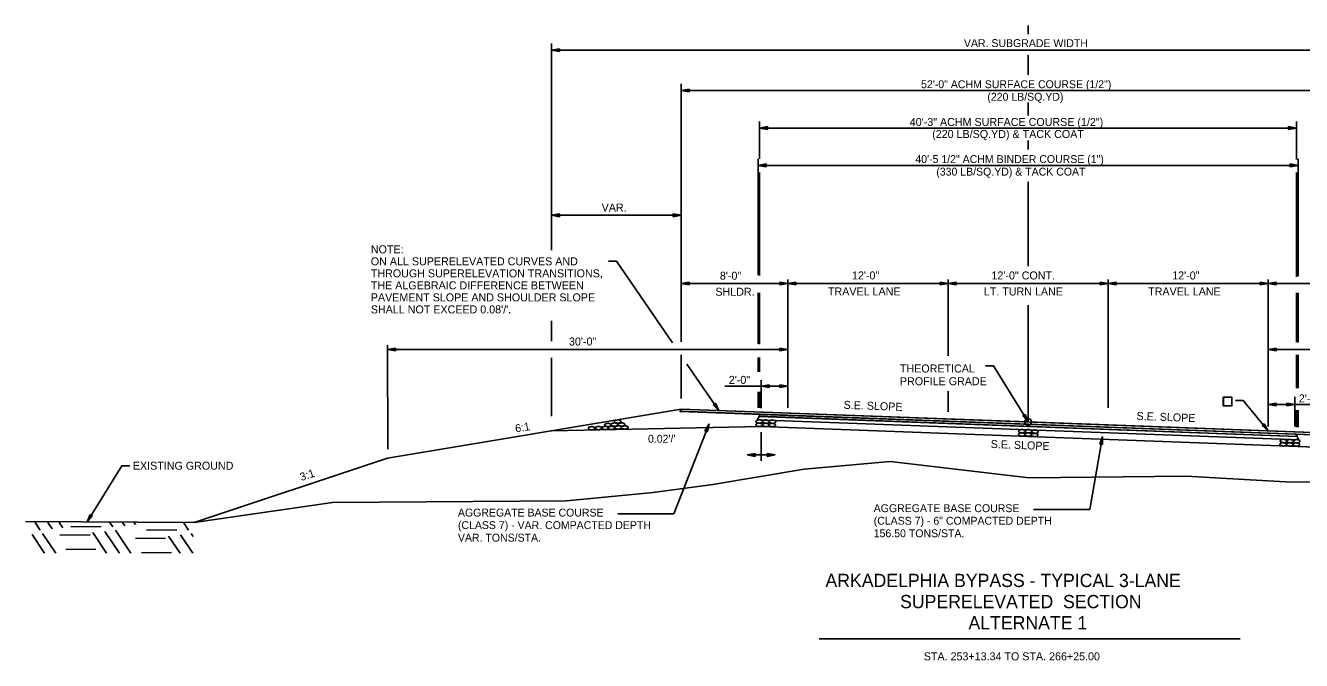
# Model space of a CAD drawing. Extents: x 1001270 to 1003428, y 1840152 to 1842912.
# Drawn here: x 1002274.7 to 1002370.3, y 1842521.7 to 1842569.2 of the extents above; entities that cross this region are included whole.
import ezdxf

# ---------------------------------------------------------------- set-up
doc = ezdxf.new("R2010")
doc.units = 0
for name, color, linetype in [('1', 7, 'Continuous'), ('19', 7, 'Continuous'), ('Level 1', 7, 'Continuous')]:
    doc.layers.add(name, color=color, linetype=linetype)

# ---------------------------------------------------------------- blocks, each defined once
blk = doc.blocks.new('ROCKS')
at = {"layer": '1'}
blk.add_spline([(0.013, 0.06), (0.053, 0.053), (0.107, 0.033), (0.133, 0.013), (0.133, -0.007), (0.12, -0.033), (0.107, -0.04), (0.073, -0.053), (0.033, -0.067), (0.013, -0.067), (-0.02, -0.06), (-0.06, -0.053), (-0.087, -0.047), (-0.113, -0.02), (-0.113, -0.007), (-0.107, 0.02), (-0.087, 0.033), (-0.067, 0.047), (-0.033, 0.053), (-0.02, 0.06), (0.013, 0.06)], degree=3, dxfattribs=at)
blk = doc.blocks.new('4TO1 ABC')
at = {"layer": '1', "xscale": 0.1312491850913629, "yscale": 0.1312491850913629, "rotation": 180}
for p in [(0.00175, -0.00875), (-0.03325, -0.0385), (-0.016625, -0.023625), (0, -0.0385), (0.018375, -0.023625), (0.034125, -0.04025), (0.051625, -0.025375), (0.06475, -0.04025), (0.098, -0.04025), (0.133, -0.041125)]:
    blk.add_blockref('ROCKS', p, dxfattribs=at)

msp = doc.modelspace()

# ---------------------------------------------------------------- linework, layer by layer
at = {"layer": '19'}
for p, q in [((1002349.823, 1842568.557), (1002349.823, 1842569.209)), ((1002314.104, 1842552.382), (1002314.104, 1842567.867)), ((1002314.704, 1842567.472), (1002314.104, 1842567.367)), ((1002314.104, 1842567.367), (1002384.178, 1842567.367)), ((1002314.104, 1842567.367), (1002314.704, 1842567.262)), ((1002314.704, 1842567.417), (1002314.264, 1842567.382)), ((1002314.264, 1842567.352), (1002314.704, 1842567.312)), ((1002314.704, 1842567.262), (1002314.704, 1842567.472)), ((1002349.823, 1842565.515), (1002349.823, 1842566.998)), ((1002323.823, 1842547.201), (1002323.823, 1842564.84)), ((1002324.423, 1842564.445), (1002323.823, 1842564.34)), ((1002323.823, 1842564.34), (1002324.423, 1842564.235)), ((1002323.823, 1842564.34), (1002375.823, 1842564.34)), ((1002324.423, 1842564.39), (1002323.983, 1842564.355)), ((1002323.983, 1842564.325), (1002324.423, 1842564.285)), ((1002324.423, 1842564.235), (1002324.423, 1842564.445)), ((1002349.823, 1842562.479), (1002349.823, 1842563.443)), ((1002329.695, 1842559.225), (1002329.695, 1842562.033)), ((1002369.951, 1842559.185), (1002369.951, 1842562.033)), ((1002330.295, 1842561.638), (1002329.695, 1842561.533)), ((1002329.695, 1842561.533), (1002330.295, 1842561.428)), ((1002369.951, 1842561.533), (1002329.695, 1842561.533)), ((1002330.295, 1842561.583), (1002329.855, 1842561.548)), ((1002329.855, 1842561.518), (1002330.295, 1842561.478)), ((1002330.295, 1842561.428), (1002330.295, 1842561.638)), ((1002369.351, 1842561.428), (1002369.351, 1842561.638)), ((1002369.351, 1842561.638), (1002369.951, 1842561.533)), ((1002369.351, 1842561.583), (1002369.791, 1842561.548)), ((1002369.951, 1842561.533), (1002369.351, 1842561.428)), ((1002369.791, 1842561.518), (1002369.351, 1842561.478)), ((1002349.823, 1842559.928), (1002349.823, 1842560.607)), ((1002329.589, 1842550.514), (1002329.589, 1842559.234)), ((1002370.057, 1842550.441), (1002370.057, 1842559.234)), ((1002330.189, 1842558.839), (1002329.589, 1842558.734)), ((1002329.589, 1842558.734), (1002330.189, 1842558.629)), ((1002370.057, 1842558.734), (1002329.589, 1842558.734)), ((1002329.695, 1842550.49), (1002329.695, 1842558.201)), ((1002330.189, 1842558.784), (1002329.749, 1842558.749)), ((1002329.749, 1842558.719), (1002330.189, 1842558.679)), ((1002330.189, 1842558.629), (1002330.189, 1842558.839)), ((1002369.457, 1842558.629), (1002369.457, 1842558.839)), ((1002369.457, 1842558.839), (1002370.057, 1842558.734)), ((1002369.457, 1842558.784), (1002369.897, 1842558.749)), ((1002370.057, 1842558.734), (1002369.457, 1842558.629)), ((1002369.897, 1842558.719), (1002369.457, 1842558.679)), ((1002369.951, 1842550.393), (1002369.951, 1842558.201)), ((1002349.823, 1842551.196), (1002349.823, 1842557.491)), ((1002314.704, 1842555.101), (1002314.104, 1842554.996)), ((1002314.704, 1842554.891), (1002314.704, 1842555.101)), ((1002323.223, 1842555.101), (1002323.223, 1842554.891)), ((1002323.823, 1842554.996), (1002323.223, 1842555.101)), ((1002323.823, 1842554.996), (1002314.104, 1842554.996)), ((1002314.104, 1842554.996), (1002314.704, 1842554.891)), ((1002314.704, 1842555.046), (1002314.264, 1842555.011)), ((1002314.264, 1842554.981), (1002314.704, 1842554.941)), ((1002323.663, 1842555.011), (1002323.223, 1842555.046)), ((1002323.223, 1842554.891), (1002323.823, 1842554.996)), ((1002323.223, 1842554.941), (1002323.663, 1842554.981)), ((1002323.823, 1842545.523), (1002323.823, 1842550.191)), ((1002324.423, 1842549.996), (1002323.823, 1842549.891)), ((1002323.823, 1842549.891), (1002331.823, 1842549.891)), ((1002323.823, 1842549.891), (1002324.423, 1842549.786)), ((1002324.423, 1842549.941), (1002323.983, 1842549.906)), ((1002323.983, 1842549.876), (1002324.423, 1842549.836)), ((1002324.423, 1842549.786), (1002324.423, 1842549.996)), ((1002331.223, 1842549.996), (1002331.223, 1842549.786)), ((1002331.823, 1842549.891), (1002331.223, 1842549.996)), ((1002331.663, 1842549.906), (1002331.223, 1842549.941)), ((1002331.223, 1842549.786), (1002331.823, 1842549.891)), ((1002331.223, 1842549.836), (1002331.663, 1842549.876)), ((1002331.823, 1842540.576), (1002331.823, 1842550.191)), ((1002332.423, 1842549.996), (1002331.823, 1842549.891)), ((1002331.823, 1842549.891), (1002343.823, 1842549.891)), ((1002331.823, 1842549.891), (1002332.423, 1842549.786)), ((1002332.423, 1842549.941), (1002331.983, 1842549.906)), ((1002331.983, 1842549.876), (1002332.423, 1842549.836)), ((1002332.423, 1842549.786), (1002332.423, 1842549.996)), ((1002343.223, 1842549.786), (1002343.223, 1842549.996)), ((1002343.223, 1842549.996), (1002343.823, 1842549.891)), ((1002343.223, 1842549.941), (1002343.663, 1842549.906)), ((1002343.823, 1842549.891), (1002343.223, 1842549.786)), ((1002343.663, 1842549.876), (1002343.223, 1842549.836)), ((1002343.823, 1842544.474), (1002343.823, 1842550.191)), ((1002343.823, 1842549.891), (1002344.423, 1842549.996)), ((1002343.823, 1842549.891), (1002355.823, 1842549.891)), ((1002344.423, 1842549.786), (1002343.823, 1842549.891)), ((1002343.983, 1842549.906), (1002344.423, 1842549.941)), ((1002344.423, 1842549.836), (1002343.983, 1842549.876)), ((1002344.423, 1842549.996), (1002344.423, 1842549.786)), ((1002355.223, 1842549.786), (1002355.223, 1842549.996)), ((1002355.223, 1842549.996), (1002355.823, 1842549.891)), ((1002355.223, 1842549.941), (1002355.663, 1842549.906)), ((1002355.823, 1842549.891), (1002355.223, 1842549.786)), ((1002355.663, 1842549.876), (1002355.223, 1842549.836)), ((1002355.823, 1842540.576), (1002355.823, 1842550.191)), ((1002355.823, 1842549.891), (1002356.423, 1842549.996)), ((1002355.823, 1842549.891), (1002367.823, 1842549.891)), ((1002356.423, 1842549.786), (1002355.823, 1842549.891)), ((1002355.983, 1842549.906), (1002356.423, 1842549.941)), ((1002356.423, 1842549.836), (1002355.983, 1842549.876)), ((1002356.423, 1842549.996), (1002356.423, 1842549.786)), ((1002367.223, 1842549.786), (1002367.223, 1842549.996)), ((1002367.223, 1842549.996), (1002367.823, 1842549.891)), ((1002367.223, 1842549.941), (1002367.663, 1842549.906)), ((1002367.823, 1842549.891), (1002367.223, 1842549.786)), ((1002367.663, 1842549.876), (1002367.223, 1842549.836)), ((1002367.823, 1842539.172), (1002367.823, 1842550.191)), ((1002367.823, 1842549.891), (1002368.423, 1842549.996)), ((1002384.178, 1842549.891), (1002367.823, 1842549.891)), ((1002368.423, 1842549.786), (1002367.823, 1842549.891)), ((1002367.983, 1842549.906), (1002368.423, 1842549.941)), ((1002368.423, 1842549.836), (1002367.983, 1842549.876)), ((1002368.423, 1842549.996), (1002368.423, 1842549.786)), ((1002329.589, 1842545.373), (1002329.589, 1842549.199)), ((1002329.695, 1842545.348), (1002329.695, 1842549.199)), ((1002369.951, 1842545.498), (1002369.951, 1842549.199)), ((1002370.057, 1842545.473), (1002370.057, 1842549.199)), ((1002349.823, 1842539.519), (1002349.823, 1842548.272)), ((1002314.104, 1842545.564), (1002314.104, 1842547.087)), ((1002301.829, 1842537.478), (1002301.805, 1842545.263)), ((1002302.406, 1842545.048), (1002301.806, 1842544.943)), ((1002301.806, 1842544.943), (1002331.806, 1842544.943)), ((1002301.806, 1842544.943), (1002302.406, 1842544.838)), ((1002302.406, 1842544.993), (1002301.966, 1842544.958)), ((1002301.966, 1842544.928), (1002302.406, 1842544.888)), ((1002302.406, 1842544.838), (1002302.406, 1842545.048)), ((1002331.206, 1842545.048), (1002331.206, 1842544.838)), ((1002331.806, 1842544.943), (1002331.206, 1842545.048)), ((1002331.646, 1842544.958), (1002331.206, 1842544.993)), ((1002331.206, 1842544.838), (1002331.806, 1842544.943)), ((1002331.206, 1842544.888), (1002331.646, 1842544.928)), ((1002367.829, 1842544.943), (1002368.429, 1842545.048)), ((1002397.829, 1842544.943), (1002367.829, 1842544.943)), ((1002368.429, 1842544.838), (1002367.829, 1842544.943)), ((1002367.989, 1842544.958), (1002368.429, 1842544.993)), ((1002368.429, 1842544.888), (1002367.989, 1842544.928)), ((1002368.429, 1842545.048), (1002368.429, 1842544.838)), ((1002314.104, 1842539.938), (1002314.104, 1842544.331)), ((1002323.823, 1842541.268), (1002323.823, 1842544.553)), ((1002329.589, 1842543.262), (1002329.589, 1842544.348)), ((1002329.695, 1842543.262), (1002329.695, 1842544.348)), ((1002369.951, 1842542.056), (1002369.951, 1842544.548)), ((1002370.057, 1842542.056), (1002370.057, 1842544.548)), ((1002329.823, 1842540.556), (1002329.823, 1842542.651)), ((1002327.085, 1842542.203), (1002331.823, 1842542.203)), ((1002329.589, 1842540.57), (1002329.589, 1842541.771)), ((1002329.695, 1842540.57), (1002329.695, 1842541.771)), ((1002330.423, 1842542.308), (1002329.823, 1842542.203)), ((1002329.823, 1842542.203), (1002330.423, 1842542.098)), ((1002330.423, 1842542.253), (1002329.983, 1842542.218)), ((1002329.983, 1842542.188), (1002330.423, 1842542.148)), ((1002330.423, 1842542.098), (1002330.423, 1842542.308)), ((1002331.223, 1842542.308), (1002331.223, 1842542.098)), ((1002331.823, 1842542.203), (1002331.223, 1842542.308)), ((1002331.663, 1842542.218), (1002331.223, 1842542.253)), ((1002331.223, 1842542.098), (1002331.823, 1842542.203)), ((1002331.223, 1842542.148), (1002331.663, 1842542.188)), ((1002343.823, 1842540.268), (1002343.823, 1842541.815)), ((1002326.392, 1842540.93), (1002326.218, 1842540.811)), ((1002326.218, 1842540.811), (1002326.645, 1842540.376)), ((1002326.264, 1842540.843), (1002326.542, 1842540.5)), ((1002326.566, 1842540.517), (1002326.35, 1842540.902)), ((1002326.645, 1842540.376), (1002326.392, 1842540.93)), ((1002368.423, 1842540.924), (1002367.823, 1842540.819)), ((1002367.823, 1842540.819), (1002372.409, 1842540.819)), ((1002367.823, 1842540.819), (1002368.423, 1842540.714)), ((1002368.423, 1842540.869), (1002367.983, 1842540.834)), ((1002367.983, 1842540.804), (1002368.423, 1842540.764)), ((1002368.423, 1842540.714), (1002368.423, 1842540.924)), ((1002369.223, 1842540.924), (1002369.223, 1842540.714)), ((1002369.823, 1842540.819), (1002369.223, 1842540.924)), ((1002369.663, 1842540.834), (1002369.223, 1842540.869)), ((1002369.223, 1842540.714), (1002369.823, 1842540.819)), ((1002369.223, 1842540.764), (1002369.663, 1842540.804)), ((1002369.823, 1842539.172), (1002369.823, 1842541.409)), ((1002301.823, 1842536.814), (1002323.823, 1842540.481)), ((1002323.823, 1842540.481), (1002323.741, 1842540.317)), ((1002329.659, 1842539.931), (1002329.537, 1842539.686)), ((1002329.741, 1842540.095), (1002329.659, 1842539.931)), ((1002349.6, 1842540.085), (1002349.422, 1842539.976)), ((1002349.422, 1842539.976), (1002349.823, 1842539.519)), ((1002349.463, 1842539.997), (1002349.726, 1842539.648)), ((1002349.749, 1842539.659), (1002349.556, 1842540.053)), ((1002349.823, 1842539.519), (1002349.6, 1842540.085)), ((1002369.951, 1842539.119), (1002369.951, 1842540.395)), ((1002370.057, 1842539.119), (1002370.057, 1842540.395)), ((1002329.823, 1842539.175), (1002314.104, 1842538.861)), ((1002323.284, 1842532.625), (1002325.914, 1842539.367)), ((1002325.914, 1842539.367), (1002325.599, 1842538.846)), ((1002325.599, 1842538.846), (1002325.794, 1842538.772)), ((1002325.845, 1842539.223), (1002325.649, 1842538.829)), ((1002325.748, 1842538.79), (1002325.871, 1842539.213)), ((1002325.794, 1842538.772), (1002325.914, 1842539.367)), ((1002329.537, 1842539.686), (1002329.537, 1842539.686)), ((1002329.537, 1842539.686), (1002370.12, 1842538.184)), ((1002329.537, 1842539.686), (1002329.537, 1842539.686)), ((1002329.537, 1842539.686), (1002329.537, 1842539.686)), ((1002367.525, 1842539.384), (1002367.364, 1842539.251)), ((1002367.364, 1842539.251), (1002367.823, 1842538.853)), ((1002367.401, 1842539.278), (1002367.71, 1842538.968)), ((1002367.731, 1842538.982), (1002367.487, 1842539.346)), ((1002367.823, 1842538.853), (1002367.525, 1842539.384)), ((1002329.823, 1842538.758), (1002329.823, 1842536.593)), ((1002354.447, 1842532.952), (1002355.402, 1842538.431)), ((1002355.402, 1842538.431), (1002355.196, 1842537.857)), ((1002355.363, 1842538.276), (1002355.249, 1842537.851)), ((1002355.353, 1842537.832), (1002355.391, 1842538.271)), ((1002355.402, 1842537.823), (1002355.402, 1842538.431)), ((1002369.908, 1842538.609), (1002369.993, 1842538.439)), ((1002369.993, 1842538.439), (1002370.12, 1842538.184)), ((1002370.12, 1842538.184), (1002370.12, 1842538.184)), ((1002329.375, 1842537.15), (1002328.775, 1842537.045)), ((1002328.775, 1842537.045), (1002329.375, 1842536.94)), ((1002328.775, 1842537.045), (1002330.871, 1842537.045)), ((1002329.375, 1842537.095), (1002328.935, 1842537.06)), ((1002328.935, 1842537.03), (1002329.375, 1842536.99)), ((1002329.375, 1842536.94), (1002329.375, 1842537.15)), ((1002330.271, 1842536.94), (1002330.271, 1842537.15)), ((1002330.271, 1842537.15), (1002330.871, 1842537.045)), ((1002330.271, 1842537.095), (1002330.711, 1842537.06)), ((1002330.871, 1842537.045), (1002330.271, 1842536.94)), ((1002330.711, 1842537.03), (1002330.271, 1842536.99)), ((1002355.196, 1842537.857), (1002355.402, 1842537.823)), ((1002301.823, 1842536.814), (1002287.317, 1842531.979)), ((1002380.491, 1842534.971), (1002369.127, 1842535.026)), ((1002279.308, 1842532.023), (1002279.531, 1842532.589)), ((1002279.709, 1842532.48), (1002279.308, 1842532.023)), ((1002279.381, 1842532.164), (1002279.574, 1842532.557)), ((1002279.668, 1842532.501), (1002279.404, 1842532.152)), ((1002279.531, 1842532.589), (1002279.709, 1842532.48)), ((1002319.07, 1842532.625), (1002323.284, 1842532.625)), ((1002350.233, 1842532.952), (1002354.447, 1842532.952)), ((1002275.779, 1842531.411), (1002275.399, 1842531.985)), ((1002276.962, 1842529.693), (1002275.965, 1842531.169)), ((1002276.675, 1842531.503), (1002276.343, 1842531.992)), ((1002277.47, 1842531.595), (1002277.208, 1842531.99)), ((1002280.346, 1842531.68), (1002278.085, 1842531.668)), ((1002280.762, 1842529.692), (1002279.729, 1842531.224)), ((1002281.717, 1842529.69), (1002280.625, 1842531.316)), ((1002281.234, 1842531.65), (1002281.008, 1842531.989)), ((1002282.572, 1842529.687), (1002281.419, 1842531.408)), ((1002282.129, 1842531.743), (1002281.963, 1842531.987)), ((1002282.924, 1842531.834), (1002282.818, 1842531.984)), ((1002286.02, 1842531.439), (1002283.761, 1842531.418)), ((1002286.909, 1842531.4), (1002286.517, 1842531.983)), ((1002276.107, 1842529.695), (1002275.17, 1842531.077)), ((1002279.516, 1842531.051), (1002277.245, 1842531.039)), ((1002285.18, 1842530.81), (1002282.921, 1842530.789)), ((1002286.271, 1842529.686), (1002285.405, 1842530.974)), ((1002287.226, 1842529.684), (1002286.3, 1842531.066)), ((1002287.249, 1842530.932), (1002287.095, 1842531.158)), ((1002279.958, 1842529.981), (1002277.698, 1842529.96)), ((1002285.633, 1842529.731), (1002283.363, 1842529.718)), ((1002365.713, 1842523.261), (1002334.175, 1842523.261))]:
    msp.add_line(p, q, dxfattribs=at)
for points in [[(1002318.371, 1842551.559), (1002318.971, 1842551.559), (1002323.171, 1842545.438)], [(1002324.257, 1842543.855), (1002326.645, 1842540.376)], [(1002346.64, 1842543.718), (1002347.24, 1842543.717), (1002349.823, 1842539.519)], [(1002365.096, 1842540.73), (1002365.096, 1842541.372), (1002364.455, 1842541.372), (1002364.455, 1842540.73), (1002365.096, 1842540.73)], [(1002364.459, 1842540.727), (1002365.1, 1842540.727), (1002365.1, 1842541.368), (1002364.459, 1842541.368), (1002364.459, 1842540.727)], [(1002365.38, 1842541.116), (1002365.95, 1842541.116), (1002367.823, 1842538.853)], [(1002375.908, 1842538.387), (1002349.823, 1842539.352), (1002323.741, 1842540.317)], [(1002375.823, 1842538.557), (1002349.823, 1842539.519), (1002323.823, 1842540.481)], [(1002370.12, 1842538.184), (1002369.993, 1842538.439), (1002329.664, 1842539.941), (1002329.537, 1842539.686)], [(1002369.993, 1842538.439), (1002349.823, 1842539.185), (1002329.659, 1842539.931)], [(1002370.12, 1842538.184), (1002349.823, 1842538.935), (1002329.537, 1842539.686)], [(1002384.178, 1842537.164), (1002349.823, 1842538.435), (1002329.823, 1842539.175)], [(1002339.499, 1842536.557), (1002333.035, 1842535.974), (1002326.194, 1842534.833), (1002321.722, 1842534.23), (1002315.236, 1842533.604), (1002297.679, 1842533.487), (1002287.317, 1842531.979), (1002274.683, 1842532.048)], [(1002282.49, 1842536.222), (1002281.89, 1842536.222), (1002279.308, 1842532.023)], [(1002369.127, 1842535.026), (1002361.647, 1842535.448), (1002361.647, 1842535.448), (1002349.899, 1842535.34), (1002339.499, 1842536.557)]]:
    msp.add_lwpolyline(points, dxfattribs=at)
for points in [[(1002323.823, 1842540.481), (1002323.738, 1842540.31), (1002375.908, 1842538.387), (1002375.823, 1842538.557)], [(1002329.829, 1842540.105), (1002329.744, 1842540.101), (1002329.659, 1842539.931), (1002369.993, 1842538.439), (1002369.908, 1842538.609)]]:
    msp.add_lwpolyline(points, close=True, dxfattribs=at)
msp.add_circle((1002349.819, 1842539.516), 0.25, dxfattribs=at)

# ---------------------------------------------------------------- block references
at = {"layer": '19', "xscale": 14.999970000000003, "yscale": -14.999970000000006, "rotation": -179.4346871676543}
msp.add_blockref('4TO1 ABC', (1002319.081, 1842539.673), dxfattribs=at)
at = {"layer": 'Level 1', "xscale": 2.0116542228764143, "yscale": 2.0116542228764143, "rotation": 178.25539552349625}
for p in [(1002329.684, 1842539.297), (1002329.699, 1842539.545), (1002330.179, 1842539.287), (1002330.195, 1842539.535), (1002330.663, 1842539.283), (1002330.688, 1842539.527), (1002349.376, 1842538.823), (1002349.872, 1842538.813), (1002350.357, 1842538.781), (1002349.361, 1842538.575), (1002349.857, 1842538.565), (1002350.332, 1842538.537), (1002368.967, 1842537.833), (1002368.982, 1842538.081), (1002369.463, 1842537.824), (1002369.478, 1842538.071), (1002369.946, 1842537.819), (1002369.971, 1842538.063)]:
    msp.add_blockref('ROCKS', p, dxfattribs=at)

# ---------------------------------------------------------------- texts
at = {"layer": '19'}
for s, height, p in [('VAR. SUBGRADE WIDTH', 0.59001, (1002345.014, 1842567.598)), ('52\'-0" ACHM SURFACE COURSE (1/2")', 0.59001, (1002341.805, 1842564.518)), ('(220 LB/SQ.YD)', 0.59001, (1002346.771, 1842563.578)), ('40\'-3" ACHM SURFACE COURSE (1/2")', 0.6, (1002340.956, 1842561.684)), ('(220 LB/SQ.YD) & TACK COAT', 0.6, (1002342.636, 1842560.784)), ('40\'-5 1/2" ACHM BINDER COURSE (1")', 0.59001, (1002341.376, 1842558.91)), ('(330 LB/SQ.YD) & TACK COAT', 0.59001, (1002342.944, 1842557.97)), ('VAR.', 0.6, (1002317.863, 1842555.275)), ('8\'-0"', 0.6, (1002326.725, 1842550.17)), ('12\'-0"', 0.6, (1002336.625, 1842550.191)), ('12\'-0" CONT.', 0.6, (1002347.078, 1842550.191)), ('12\'-0"', 0.6, (1002360.625, 1842550.191)), ('SHLDR.', 0.6, (1002326.387, 1842548.97)), ('TRAVEL LANE', 0.6, (1002334.823, 1842548.991)), ('LT. TURN LANE', 0.6, (1002346.507, 1842548.991)), ('TRAVEL LANE', 0.6, (1002358.823, 1842548.991)), ('30\'-0"', 0.6, (1002315.415, 1842545.243)), ('THEORETICAL', 0.6, (1002340.218, 1842543.222)), ('2\'-0"', 0.6, (1002327.393, 1842542.369)), ('PROFILE GRADE', 0.6, (1002340.218, 1842542.266)), ('2\'-0"', 0.6, (1002370.114, 1842540.981)), ("0.02'/'", 0.59, (1002321.335, 1842537.963)), ('EXISTING GROUND', 0.6, (1002282.73, 1842535.939))]:
    msp.add_text(s, height=height, dxfattribs=at).set_placement(p)
for s, height, rotation, p in [('NOTE:', 0.6, 360, (1002300.563, 1842552.147)), ('ON ALL SUPERELEVATED CURVES AND', 0.6, 360, (1002300.563, 1842551.247)), ('THROUGH SUPERELEVATION TRANSITIONS,', 0.6, 360, (1002300.563, 1842550.347)), ('THE ALGEBRAIC DIFFERENCE BETWEEN', 0.6, 360, (1002300.563, 1842549.447)), ('PAVEMENT SLOPE AND SHOULDER SLOPE', 0.6, 360, (1002300.563, 1842548.547)), ("SHALL NOT EXCEED 0.08'/'.", 0.6, 360, (1002300.563, 1842547.647)), ('S.E. SLOPE', 0.6, 357.88102, (1002335.989, 1842540.505)), ('S.E. SLOPE', 0.6, 357.88102, (1002357.942, 1842539.671)), ('6:1', 0.6, 9.39232, (1002311.429, 1842538.724)), ('S.E. SLOPE', 0.6, 357.88102, (1002347.013, 1842537.57)), ('3:1', 0.6, 18.43495, (1002295.356, 1842535.085)), ('AGGREGATE BASE COURSE', 0.59001, 359.99538, (1002338.254, 1842532.762)), ('AGGREGATE BASE COURSE', 0.59001, 359.99538, (1002307.091, 1842532.434)), ('(CLASS 7) - 6" COMPACTED DEPTH', 0.59001, 359.99538, (1002338.254, 1842531.822)), ('VAR. TONS/STA.', 0.59001, 359.99538, (1002307.091, 1842530.554)), ('(CLASS 7) - VAR. COMPACTED DEPTH', 0.59001, 359.99538, (1002307.091, 1842531.494)), ('156.50 TONS/STA.', 0.59001, 359.99538, (1002338.254, 1842530.882)), ('ARKADELPHIA BYPASS - TYPICAL 3-LANE ', 0.98999, 359.99538, (1002334.637, 1842527.153)), ('SUPERELEVATED  SECTION', 0.98999, 359.99538, (1002340.23, 1842525.568)), ('ALTERNATE 1', 0.98999, 359.99538, (1002345.356, 1842523.984)), ('STA. 253+13.34 TO STA. 266+25.00', 0.6, 359.99538, (1002342.006, 1842521.661))]:
    msp.add_text(s, height=height, rotation=rotation, dxfattribs=at).set_placement(p)

doc.saveas('drawing.dxf')
